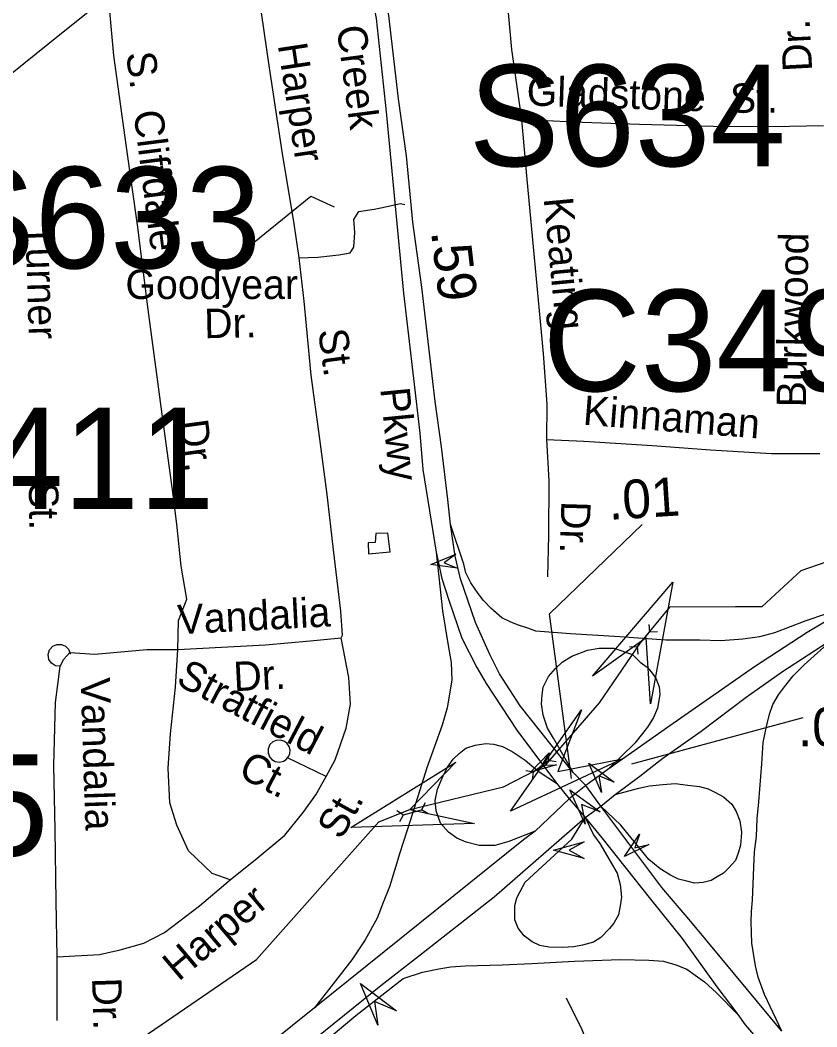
# Model space of a CAD drawing. Extents: x 1547597 to 1699558, y 810033 to 920809.
# Drawn here: x 1612059 to 1614635, y 851314 to 854570 of the extents above; entities that cross this region are included whole.
import ezdxf

# ---------------------------------------------------------------- set-up
doc = ezdxf.new("R2010")
doc.units = 0
for name, color, linetype in [('Exist Hydrographic Creek Single Shore', 7, 'Continuous'), ('Exist Hydrographic Misc Water Feature', 7, 'Continuous'), ('Exist Road Non-System Type 51', 7, 'Continuous'), ('Exist Road Non-System Type 51 Label', 7, 'Continuous'), ('Exist Road Primary Interstate Divided Center Attributed', 7, 'Continuous'), ('Exist Road Primary Interstate Mileage Hundredths English Label', 7, 'Continuous'), ('Exist Road Primary Interstate Ramp 1 Lane Attributed', 7, 'Continuous'), ('Exist Road Primary Interstate Structure Cantilever Sign Attributed CELL', 7, 'Continuous'), ('Exist Road Primary Interstate Structure Ovrhead Sign Attributed CELL', 7, 'Continuous'), ('Exist Road Primary Interstate Structure Ovrhead Sign Number Label', 7, 'Continuous'), ('Exist Road Primary NC Divided Attributed', 7, 'Continuous'), ('Exist Road Primary NC Label', 7, 'Continuous'), ('Exist Road Primary NC Service Mileage Hundredths English Label', 7, 'Continuous'), ('Exist Road Secondary Structure Culvert Attributed CELL', 7, 'Continuous'), ('Exist Road Secondary Structure Culvert CELL', 7, 'Continuous'), ('Exist Road Secondary Structure Culvert Number Label', 7, 'Continuous'), ('Exist Road Secondary Structure Standard Bridge Attributed CELL', 7, 'Continuous'), ('Exist Road Secondary Type 51 Attributed', 7, 'Continuous')]:
    doc.layers.add(name, color=color, linetype=linetype)

msp = doc.modelspace()

# ---------------------------------------------------------------- linework, layer by layer
at = {"layer": 'Exist Hydrographic Creek Single Shore'}
msp.add_lwpolyline([(1611594.1, 850857.9), (1612435.7, 851267.3), (1612822.7, 851531.9), (1613218.5, 851977.1), (1613319.3, 852016.9), (1613622.3, 852090.4), (1613757.8, 852160.1), (1613932.3, 852362.2), (1614064.9, 852556.6), (1614161.3, 852672.3), (1614372.7, 852674), (1614458.3, 852674), (1614584.2, 852789.9), (1615148.9, 852985.6), (1615306.6, 853204), (1615898.7, 853406.3), (1616283.8, 853510.1), (1617321.6, 853814.1), (1617885.8, 853975.5), (1618594.7, 854297), (1618697.7, 854345.4)], dxfattribs=at)
at = {"layer": 'Exist Hydrographic Misc Water Feature'}
msp.add_lwpolyline([(1613254.9, 852850.4), (1613248, 852911.2), (1613209.4, 852909.8), (1613207, 852880.6), (1613184.3, 852879.1), (1613185, 852843.4), (1613254.9, 852850.4)], dxfattribs=at)
at = {"layer": 'Exist Road Non-System Type 51'}
for p, q in [((1613225.7, 853962.7), (1613288.3, 853976.4)), ((1613288.3, 853976.4), (1613302.4, 853973.8)), ((1613048.2, 852123.9), (1612923.5, 852184)), ((1612178.9, 851334.6), (1612178.9, 851540.3))]:
    msp.add_line(p, q, dxfattribs=at)
for points in [[(1612961.3, 853800.6), (1612945.4, 853910.8), (1612905.9, 854145.3), (1612864.8, 854415.9), (1612822.3, 854712.5), (1612794.3, 854915.8)], [(1613623.7, 854736.7), (1613647.6, 854474.6), (1613680.2, 854248.2)], [(1612568.7, 852534.1), (1612571.1, 852628.7), (1612597.4, 852697.7), (1612579.3, 852804.2), (1612565.9, 852940.3), (1612551.9, 853050.5), (1612514.9, 853319), (1612472.7, 853633.6), (1612437.8, 853908), (1612402.5, 854158.5), (1612362.1, 854455.1), (1612344.6, 854645.6)], [(1614656.9, 854227.6), (1614547, 854225.3), (1614341.3, 854224.4), (1614061.7, 854232.5), (1613845.9, 854239.7), (1613680.2, 854248.2)], [(1613680.2, 854248.2), (1613697.3, 854054), (1613721.4, 853801.8), (1613750.7, 853491.6), (1613762.2, 853327.5), (1613760.5, 853213.6)], [(1612701.5, 853758.9), (1612998.9, 854000), (1613074.2, 853966.1)], [(1612961.3, 853800.6), (1613021.4, 853803.4), (1613089.4, 853810.2), (1613125.6, 853817.5), (1613137.7, 853835.2), (1613140.7, 853883.2), (1613137.6, 853925.3), (1613153.9, 853951), (1613204.1, 853957.9), (1613225.7, 853962.7)], [(1613096.5, 852572.7), (1613100.7, 852580.7), (1613096, 852658.6), (1613071.9, 852857), (1613051.5, 853035.7), (1613026.7, 853223.5), (1613000.3, 853422), (1612976.7, 853660.4), (1612961.3, 853800.6)], [(1613760.5, 853213.6), (1613768.3, 853079.6), (1613767.8, 852903.7), (1613763.7, 852769.9)], [(1613760.5, 853213.6), (1613882.2, 853207.8), (1614103.9, 853194.5), (1614291.5, 853179.7), (1614489.1, 853168.8), (1614645, 853168.5)], [(1612568.7, 852534.1), (1612710.3, 852541.8), (1612852.3, 852549.1), (1612996.4, 852562.6), (1613096.5, 852572.7)], [(1613048.2, 852123.9), (1613077.3, 852177.3), (1613113, 852280.4), (1613126.6, 852358.2), (1613122.1, 852444.4), (1613096.5, 852572.7)], [(1612187.6, 852480.5), (1612173, 852481.4), (1612159.8, 852490.6), (1612151.8, 852501.8), (1612149.3, 852517.9), (1612153.4, 852533.4), (1612164.1, 852544.8), (1612177.8, 852550.9), (1612192, 852550.8), (1612205.5, 852545.3), (1612215.1, 852535.5), (1612219.9, 852524.8), (1612220.2, 852519.8)], [(1612187.6, 852480.5), (1612200, 852503.4), (1612219.9, 852524.8)], [(1612219.9, 852524.8), (1612300.4, 852519.5), (1612468.4, 852534.3), (1612568.7, 852534.1)], [(1612738.4, 851789.8), (1612679.8, 851810.3), (1612603.5, 851883.5), (1612565.1, 851966.1), (1612542.8, 852038.3), (1612537.1, 852150.3), (1612544.8, 852261.5), (1612561.5, 852413.2), (1612568.7, 852534.1)], [(1612178.9, 851540.3), (1612175.3, 851720.7), (1612172.4, 851950.9), (1612167.7, 852159.8), (1612173.5, 852363), (1612180.3, 852420.9), (1612187.6, 852480.5)], [(1612923.5, 852184), (1612927.2, 852189.8), (1612930.8, 852197.9), (1612931.6, 852208.5), (1612928.7, 852220.8), (1612920.9, 852231.7), (1612911.6, 852238.1), (1612901.1, 852241.7), (1612886.7, 852240.8), (1612876.4, 852235.8), (1612866.6, 852227), (1612860.9, 852213.3), (1612860.6, 852199.9), (1612865.6, 852187.2), (1612873.2, 852178.7), (1612883.9, 852172.2), (1612897.8, 852170.3), (1612910.9, 852173.9), (1612919.2, 852179.1), (1612923.5, 852184)], [(1612738.4, 851789.8), (1612825.5, 851860), (1612914.9, 851934.3), (1612974.2, 852007.3), (1613015.2, 852064.5), (1613048.2, 852123.9)], [(1612178.9, 851540.3), (1612315.8, 851548.7), (1612382, 851562.9), (1612458.9, 851584.9), (1612525.5, 851619.8), (1612638.9, 851705.5), (1612738.4, 851789.8)], [(1613824.7, 851408.5), (1613874.8, 851305.7), (1613932.2, 851162.6), (1613964.8, 851094.1), (1614011.1, 851017.3), (1614083.7, 850930.2), (1614196.1, 850843.1), (1614289.6, 850789.6)]]:
    msp.add_lwpolyline(points, dxfattribs=at)
at = {"layer": 'Exist Road Primary Interstate Divided Center Attributed'}
for points in [[(1614990.7, 852819.7), (1614604, 852590), (1614433.5, 852479), (1614160, 852287.2), (1613959.7, 852146)], [(1613983, 852066.1), (1614062.6, 852124.5), (1614107.8, 852160.5), (1614137.7, 852183.6), (1614260.8, 852270), (1614407.1, 852380.7), (1614524.1, 852463.9), (1614690.2, 852571.5)], [(1613959.7, 852146), (1613888.2, 852094.4)], [(1613888.2, 852094.4), (1613834.3, 852051.2)], [(1613936.5, 852028), (1613983, 852066.1)], [(1613834.3, 852051.2), (1613724, 851947.1)], [(1613886.3, 851991.7), (1613936.5, 852028)], [(1612330.6, 850725.5), (1613224.7, 851447.9), (1613346.8, 851542.9), (1613591.4, 851734.7), (1613886.3, 851991.7)], [(1613724, 851947.1), (1613686.7, 851918.9), (1613010.2, 851375.8)], [(1613010.2, 851375.8), (1612501.3, 850967.3), (1612238.6, 850748.3), (1611807.5, 850398.9), (1611455.2, 850113.6), (1611165.3, 849893.8), (1610880.9, 849686.6)]]:
    msp.add_lwpolyline(points, dxfattribs=at)
at = {"layer": 'Exist Road Primary Interstate Mileage Hundredths English Label'}
msp.add_lwpolyline([(1613841.6, 852117.4), (1613770.3, 852649.7), (1614070.2, 852938.4)], dxfattribs=at)
at = {"layer": 'Exist Road Primary Interstate Ramp 1 Lane Attributed'}
for points in [[(1614990.7, 852819.7), (1614663.6, 852648.7), (1614599.9, 852627.1), (1614498.7, 852588.7), (1614450, 852575.6), (1614395.6, 852568.1), (1614324.4, 852562.5), (1614256.7, 852564.9), (1614147.1, 852564.9), (1613998.1, 852575.2), (1613838.8, 852585.1), (1613726.5, 852593.4), (1613700.4, 852603.7), (1613667, 852613.9), (1613643.8, 852624.1), (1613616.8, 852637.1), (1613580.6, 852667.8), (1613557.3, 852692.9), (1613539.7, 852716.1), (1613516.4, 852749.6), (1613500.6, 852782.1), (1613493.2, 852810.9), (1613450.5, 852939.1)], [(1613404, 852849), (1613424.4, 852659.4), (1613442.1, 852553.5), (1613452.3, 852492.2), (1613455.1, 852435.5), (1613439.3, 852346.3), (1613423.5, 852290), (1613373.5, 852152.1), (1613320.1, 851980.6), (1613286.4, 851876.6), (1613269.6, 851820.4), (1613252.7, 851767), (1613233.1, 851716.4), (1613213.4, 851665.8), (1613174.1, 851595.5), (1613131.9, 851530.8), (1613010.2, 851375.8)], [(1614522.4, 851299.9), (1614466.2, 851418.6), (1614445.7, 851474.8), (1614436.9, 851512), (1614425.3, 851584.9), (1614423, 851653.9), (1614424.4, 851686.9), (1614426.7, 851723.6), (1614431, 851830.6), (1614433.4, 851880.4), (1614440.5, 851930.2), (1614442.8, 851987.1), (1614447.6, 852041.6), (1614457, 852164.8), (1614461.8, 852233.6), (1614473.6, 852290.4), (1614483.1, 852328.4), (1614492.6, 852356.8), (1614511.5, 852387.6), (1614530.5, 852413.7), (1614558.9, 852449.2), (1614594.4, 852484.8), (1614690.2, 852571.5)], [(1613847.3, 852137.2), (1613783.2, 852247.7), (1613764.6, 852280.3), (1613750.7, 852322.7), (1613745, 852358.3), (1613746.9, 852388.1), (1613750.7, 852412.6), (1613767.1, 852446.9), (1613790.3, 852473.6), (1613812, 852493.1), (1613842.6, 852513.5), (1613893.7, 852532.1), (1613931.8, 852538.6), (1613979.2, 852538.6), (1614038.7, 852518.2), (1614063.8, 852493.1), (1614087, 852477.3), (1614100, 852462.4), (1614114.9, 852442), (1614125.1, 852414.1), (1614127.9, 852389), (1614120.5, 852345.3), (1614107.5, 852314.7), (1614088, 852283.1), (1614046.5, 852231.5), (1613959.7, 852146)], [(1613724, 851947.1), (1613638.8, 851914), (1613594.4, 851900.7), (1613542.8, 851901.1), (1613501.2, 851911.1), (1613471.1, 851924), (1613443.7, 851943.6), (1613418.5, 851973.1), (1613403.7, 852013), (1613400.8, 852046.4), (1613408.4, 852083.4), (1613416.6, 852103.3), (1613426.6, 852126.3), (1613441, 852153.6), (1613459.6, 852179.4), (1613478.2, 852198), (1613499.8, 852215.3), (1613529.9, 852225.3), (1613564.3, 852231), (1613590.1, 852228.2), (1613618.8, 852221), (1613650.3, 852205.2), (1613691.9, 852176.5), (1613733.5, 852140.7), (1613793.4, 852102.8)], [(1613983, 852066.1), (1614059.1, 852086.6), (1614094.6, 852093.7), (1614137.3, 852098.5), (1614177.5, 852100.8), (1614217.8, 852096.1), (1614255.7, 852091.4), (1614284.1, 852084.2), (1614307.8, 852072.4), (1614333.9, 852058.2), (1614359.9, 852034.5), (1614374.1, 852010.8), (1614386, 851980), (1614392.1, 851943.8), (1614390.7, 851927.8), (1614388.3, 851901.7), (1614381.2, 851875.7), (1614371.8, 851852), (1614350.4, 851828.3), (1614333.9, 851811.7), (1614312.6, 851799.8), (1614293.6, 851788), (1614267.5, 851780.9), (1614239.1, 851778.5), (1614214.3, 851785.7), (1614187.4, 851792.2), (1614161.8, 851804.7), (1614128.4, 851825.1), (1614091.7, 851855.8), (1614001.5, 851966.6), (1613936.5, 852028)], [(1613886.3, 851991.7), (1613912.8, 851935.6), (1613933.7, 851907.2), (1613989.5, 851811.4), (1613999.7, 851774.7), (1614003.9, 851733.8), (1613999.7, 851705.5), (1613993.6, 851676.7), (1613979.2, 851649.3), (1613964.8, 851631.9), (1613936.4, 851603.5), (1613912.8, 851588.4), (1613877.9, 851578.9), (1613849.6, 851572.8), (1613812.4, 851571.4), (1613768.1, 851571.6), (1613739.8, 851576.9), (1613715, 851589.3), (1613688.4, 851608.8), (1613668.9, 851633.6), (1613658.3, 851660.2), (1613658.3, 851685), (1613658.3, 851706.3), (1613665.4, 851731.1), (1613676, 851752.4), (1613691.9, 851782.5), (1613842.6, 851921.6), (1613886.3, 851991.7)], [(1612330.6, 850725.5), (1612424.5, 850784.1), (1612582.5, 850913.7), (1612735.8, 851026.2), (1612911.5, 851155.4), (1613143.8, 851351), (1613297.1, 851470.7), (1613360.4, 851491.1), (1613412.5, 851502.3), (1613451.5, 851507.9), (1613498, 851511.6), (1613617.8, 851514.9), (1613713.9, 851519.1), (1613851.6, 851526.5), (1614000.4, 851532.1), (1614091.6, 851530.2), (1614139.9, 851526.5), (1614179, 851515.3), (1614214.4, 851500.4), (1614242.3, 851481.8), (1614272, 851459.5), (1614311.1, 851424.1), (1614379.4, 851353.8)]]:
    msp.add_lwpolyline(points, dxfattribs=at)
at = {"layer": 'Exist Road Primary Interstate Structure Cantilever Sign Attributed CELL'}
msp.add_lwpolyline([(1613882.3, 851859.2), (1613783.4, 851885.7), (1613882.3, 851912.2), (1613834.6, 851885.7)], close=True, dxfattribs=at)
at = {"layer": 'Exist Road Primary Interstate Structure Ovrhead Sign Attributed CELL'}
for points in [[(1613473.6, 852797.6), (1613386.5, 852809), (1613467.6, 852842.6), (1613430, 852814.8)], [(1613793.2, 852161.4), (1613708.7, 852137.5), (1613769.9, 852200.4), (1613746.4, 852160)], [(1613938.6, 852072.6), (1613898.1, 852166.6), (1613980.2, 852105.4), (1613929.8, 852126.4)], [(1614091.9, 851903.7), (1614013.3, 851864.7), (1614061.9, 851937.8), (1614046.2, 851893.7)], [(1613216, 851319.7), (1613159.8, 851454.8), (1613276, 851365.9), (1613204.4, 851396.8)]]:
    msp.add_lwpolyline(points, close=True, dxfattribs=at)
at = {"layer": 'Exist Road Primary NC Divided Attributed'}
for points in [[(1613450.5, 852939.1), (1613441.8, 853019.5), (1613421.3, 853190.3), (1613401.4, 853336.9), (1613358.2, 853706.1), (1613328.4, 853916.6), (1613307.9, 854130.6), (1613282.4, 854315.6), (1613251.2, 854584.8), (1613209.4, 854809.5), (1613142.8, 855066.7)], [(1613098.8, 855048.3), (1613167.6, 854798.8), (1613210.1, 854574.9), (1613242, 854273), (1613269.6, 853990.3), (1613298, 853686.3), (1613331.3, 853410.6), (1613351.1, 853234.2), (1613361, 853116.6), (1613404, 852849)], [(1613847.3, 852137.2), (1613676.3, 852352.8), (1613609.4, 852455.9), (1613577.8, 852518.6), (1613531.3, 852621.8), (1613483, 852762.6), (1613465.3, 852836), (1613450.5, 852939.1)], [(1613404, 852849), (1613422.6, 852764.4), (1613444.9, 852693.8), (1613487.6, 852570.7), (1613536, 852475.9), (1613565.7, 852424.3), (1613665.1, 852273.8), (1613793.4, 852102.8)], [(1613888.2, 852094.4), (1613847.3, 852137.2)], [(1613793.4, 852102.8), (1613834.3, 852051.2)], [(1613936.5, 852028), (1613888.2, 852094.4)], [(1613834.3, 852051.2), (1613886.3, 851991.7)], [(1614522.4, 851299.9), (1614328.2, 851533.8), (1614227.4, 851655.3), (1614134.4, 851765.4), (1613936.5, 852028)], [(1613886.3, 851991.7), (1613940.2, 851925.3), (1614092.6, 851732.7), (1614199.9, 851600), (1614311.8, 851443.9), (1614379.4, 851353.8)], [(1614379.4, 851353.8), (1614403.8, 851321.2), (1614487, 851224.7), (1614635.3, 851071), (1614786.3, 850921.2), (1614859.9, 850845.4)]]:
    msp.add_lwpolyline(points, dxfattribs=at)
at = {"layer": 'Exist Road Primary NC Service Mileage Hundredths English Label'}
msp.add_line((1614036.5, 852164.3), (1614591.3, 852314.2), dxfattribs=at)
at = {"layer": 'Exist Road Secondary Structure Culvert Attributed CELL'}
for points in [[(1613910, 852448), (1614169.6, 852752.3), (1614096.9, 852359), (1614083.6, 852571.8)], [(1614007.3, 852180.6), (1613644.8, 852011.6), (1613874.3, 852339.2), (1613798, 852140.2)], [(1613527.8, 851972.2), (1613128, 851958.6), (1613467.4, 852170.3), (1613319.3, 852016.9)]]:
    msp.add_lwpolyline(points, close=True, dxfattribs=at)
at = {"layer": 'Exist Road Secondary Structure Culvert CELL'}
for p, q in [((1614055.2, 852544.6), (1614094.6, 852590.5)), ((1614091.9, 852615.8), (1614094.6, 852590.5)), ((1614119.9, 852591.8), (1614094.6, 852590.5)), ((1614029.9, 852543.3), (1614055.2, 852544.6)), ((1614057.9, 852519.3), (1614055.2, 852544.6)), ((1613769.6, 852200.7), (1613766.9, 852175.5)), ((1613718.8, 852138.8), (1613766.9, 852175.5)), ((1613792, 852171.4), (1613766.9, 852175.5)), ((1613693.8, 852142.9), (1613718.8, 852138.8)), ((1613716.1, 852113.6), (1613718.8, 852138.8)), ((1613369, 852038.6), (1613357, 852016.3)), ((1613277, 852013.5), (1613298.6, 852000.3)), ((1613286.7, 851978), (1613298.6, 852000.3)), ((1613298.6, 852000.3), (1613357, 852016.3)), ((1613378.7, 852003.1), (1613357, 852016.3))]:
    msp.add_line(p, q, dxfattribs=at)
at = {"layer": 'Exist Road Secondary Structure Standard Bridge Attributed CELL'}
msp.add_lwpolyline([(1613885.9, 851969.7), (1613836.1, 852081), (1613934.9, 852009.5), (1613874.6, 852033.7)], close=True, dxfattribs=at)
at = {"layer": 'Exist Road Secondary Type 51 Attributed'}
msp.add_lwpolyline([(1612320.2, 854629.1), (1612186.9, 854521.7), (1612031.3, 854397.4), (1611908.3, 854327.6), (1611792.9, 854262.2), (1611711.5, 854231.7), (1611625.1, 854216.4), (1611513.2, 854206.2), (1611342.9, 854216.4), (1611149.4, 854235.6), (1610993.6, 854240.5), (1610765.6, 854226.7), (1610673.5, 854214.4), (1610599.2, 854201.9), (1610475, 854174.2), (1610367.2, 854138.3), (1610282.4, 854111.2), (1610201.5, 854079.9), (1610139.8, 854057.1), (1610051.3, 854001.1), (1609935.8, 853919.8), (1609847.4, 853831.3), (1609719.3, 853710.3), (1609601.9, 853594.7)], dxfattribs=at)

# ---------------------------------------------------------------- texts
at = {"layer": 'Exist Road Non-System Type 51 Label'}
for s, rotation, p in [('Dr.', 93.0066, (1614620.5, 854405.6)), ('Harper', 278.644, (1612891.7, 854489.6)), ('S.  Cliffdale', 277.2369, (1612401, 854462.6)), ('Gladstone', 358.0937, (1613695.7, 854293.9)), ('St.', 0.2312, (1614354.5, 854269.9)), ('Keating', 275.4014, (1613751.6, 853993.1)), ('Turner', 271.7042, (1612075.6, 853910.5)), ('Burkwood', 89.1425, (1614600, 853317.2)), ('Goodyear', 0.0059, (1612399.2, 853667.9)), ('Dr.', 1.1656, (1612654.7, 853540.9)), ('St.', 277.5753, (1613022.2, 853566.4)), ('Kinnaman', 355.4853, (1613876.9, 853261.8)), ('Dr.', 277.8409, (1612571, 853272.2)), ('St.', 270.7297, (1612086.9, 853075.3)), ('Dr.', 268.2931, (1613809.1, 853015.3)), ('Vandalia', 2.9529, (1612570.1, 852583.8)), ('Stratfield', 332.3389, (1612559, 852423.5)), ('Dr.', 2.9529, (1612750.8, 852399.4)), ('Vandalia', 271.8778, (1612254.2, 852442.5)), ('Ct.', 332.3389, (1612759.5, 852126.3)), ('St.', 60.9145, (1613097.4, 851915.8)), ('Harper', 40.2315, (1612570.9, 851459.1)), ('Dr.', 271.7738, (1612291.1, 851472.2))]:
    msp.add_text(s, height=95, rotation=rotation, dxfattribs=at).set_placement(p)
at = {"layer": 'Exist Road Primary Interstate Mileage Hundredths English Label'}
msp.add_text('.01', height=125, rotation=3.6706, dxfattribs=at).set_placement((1613963.7, 852953.5))
at = {"layer": 'Exist Road Primary Interstate Structure Ovrhead Sign Number Label'}
for s, p in [('S634', (1613510, 854097.4)), ('S633', (1611813.3, 853767)), ('S635', (1611125.4, 851867.4))]:
    msp.add_text(s, height=328.08, dxfattribs=at).set_placement(p)
at = {"layer": 'Exist Road Primary NC Label'}
for s, rotation, p in [('Creek', 277.4875, (1613082.1, 854547.6)), ('Pkwy', 275.6328, (1613223.3, 853378.1))]:
    msp.add_text(s, height=95, rotation=rotation, dxfattribs=at).set_placement(p)
at = {"layer": 'Exist Road Primary NC Service Mileage Hundredths English Label'}
for s, rotation, p in [('.59', 276.6779, (1613387.4, 853885.7)), ('.02', 0.8098, (1614574.6, 852220.7))]:
    msp.add_text(s, height=125, rotation=rotation, dxfattribs=at).set_placement(p)
at = {"layer": 'Exist Road Secondary Structure Culvert Number Label'}
for s, p in [('C349', (1613749.3, 853369.8)), ('C411', (1611637.8, 852988.6))]:
    msp.add_text(s, height=328.08, dxfattribs=at).set_placement(p)

doc.saveas('drawing.dxf')
